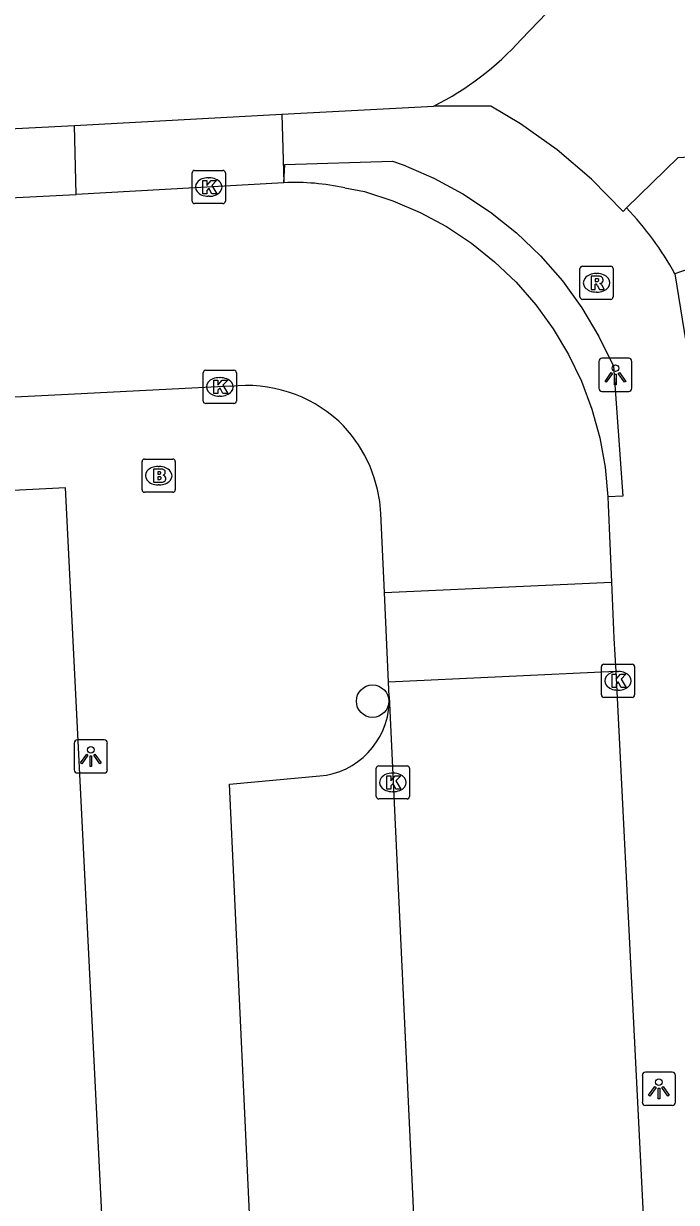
# Model space of a CAD drawing. Extents: x 161084 to 161928, y 385355 to 386522.
# Drawn here: x 161393.22 to 161412.88, y 386279.85 to 386315.36 of the extents above; entities that cross this region are included whole.
import ezdxf

# ---------------------------------------------------------------- set-up
doc = ezdxf.new("R2010")
doc.units = 0
for name, color, linetype in [('IMGEO_Boom', 7, 'Continuous'), ('IMGEO_Brandkraan', 7, 'Continuous'), ('IMGEO_Fietspad_gesloten', 7, 'Continuous'), ('IMGEO_Kolk', 7, 'Continuous'), ('IMGEO_Lichtpunt', 7, 'Continuous'), ('IMGEO_Rijbaan_lokaal_open', 7, 'Continuous'), ('IMGEO_Rioolput', 7, 'Continuous'), ('IMGEO_Voetpad_open', 7, 'Continuous')]:
    doc.layers.add(name, color=color, linetype=linetype)

msp = doc.modelspace()

# ---------------------------------------------------------------- linework, layer by layer
at = {"layer": 'IMGEO_Boom'}
msp.add_circle((161403.729, 386294.951), 0.489, dxfattribs=at)
at = {"layer": 'IMGEO_Brandkraan'}
for p, q in [((161396.786, 386301.318), (161396.786, 386302.17)), ((161396.861, 386302.244), (161397.713, 386302.244)), ((161397.274, 386302.024), (161397.299, 386302.024)), ((161397.787, 386302.17), (161397.787, 386301.318)), ((161397.713, 386301.244), (161396.861, 386301.244)), ((161397.297, 386301.464), (161397.272, 386301.464))]:
    msp.add_line(p, q, dxfattribs=at)
for points in [[(161396.786, 386301.318), (161396.786, 386302.17)], [(161396.861, 386302.244), (161397.713, 386302.244)], [(161397.134, 386301.944), (161397.134, 386301.544), (161397.347, 386301.544)], [(161397.365, 386301.944), (161397.134, 386301.944)], [(161397.787, 386302.17), (161397.787, 386301.318)], [(161397.313, 386301.863), (161397.259, 386301.863), (161397.259, 386301.787)], [(161397.259, 386301.787), (161397.312, 386301.787)], [(161397.321, 386301.711), (161397.259, 386301.711), (161397.259, 386301.63)], [(161397.259, 386301.63), (161397.321, 386301.63)], [(161397.713, 386301.244), (161396.861, 386301.244)]]:
    msp.add_lwpolyline(points, dxfattribs=at)
for centre, radius, start, end in [((161396.863, 386302.168), 0.0765, 91.552, 178.448), ((161396.863, 386302.168), 0.0765, 91.552, 178.448), ((161397.369, 386301.799), 0.145, 59.4692, 91.5367), ((161397.394, 386301.846), 0.0922, 285.5137, 58.1501), ((161397.711, 386302.168), 0.0765, 1.552, 88.448), ((161397.711, 386302.168), 0.0765, 1.552, 88.448), ((161397.314, 386301.825), 0.0379, 267.8285, 90.9355), ((161397.322, 386301.67), 0.0404, 269.8759, 90.5077), ((161397.353, 386301.795), 0.251, 268.6676, 293.5347), ((161397.399, 386301.654), 0.105, 301.3115, 78.989), ((161396.863, 386301.32), 0.0765, 181.552, 268.448), ((161396.863, 386301.32), 0.0765, 181.552, 268.448), ((161397.711, 386301.32), 0.0765, 271.552, 358.448), ((161397.711, 386301.32), 0.0765, 271.552, 358.448)]:
    msp.add_arc(centre, radius, start, end, dxfattribs=at)
for centre, major_axis, ratio, start_param, end_param in [((161397.273, 386301.744), (-0.387, 0.002), 0.722429, 4.712389, 7.853982), ((161397.298, 386301.744), (-0.39, 0.002), 0.717154, 1.570796, 4.712389)]:
    msp.add_ellipse(centre, major_axis=major_axis, ratio=ratio, start_param=start_param, end_param=end_param, dxfattribs=at)
at = {"layer": 'IMGEO_Fietspad_gesloten'}
msp.add_lwpolyline([(161544.986, 386315.062), (161542.763, 386314.862), (161524.991, 386313.954), (161502.712, 386312.843), (161500, 386312.709), (161484.037, 386311.922), (161465.522, 386310.997), (161444.331, 386309.926), (161422.323, 386308.836), (161416.541, 386308.553), (161415.343, 386308.426), (161414.548, 386308.317), (161413.765, 386308.138), (161413.002, 386307.889), (161412.836, 386307.825)], dxfattribs=at)
msp.add_arc((161404.39, 386303.142), 9.658, 29.0064, 43.6736, dxfattribs=at)
at = {"layer": 'IMGEO_Kolk'}
for p, q in [((161398.294, 386310.014), (161398.294, 386310.866)), ((161398.369, 386310.94), (161399.221, 386310.94)), ((161399.295, 386310.866), (161399.295, 386310.014)), ((161398.782, 386310.72), (161398.807, 386310.72)), ((161398.805, 386310.16), (161398.78, 386310.16)), ((161399.221, 386309.94), (161398.369, 386309.94)), ((161398.627, 386303.993), (161398.627, 386304.845)), ((161398.702, 386304.919), (161399.554, 386304.919)), ((161399.628, 386304.845), (161399.628, 386303.993)), ((161399.115, 386304.699), (161399.14, 386304.699)), ((161399.138, 386304.139), (161399.113, 386304.139)), ((161399.554, 386303.919), (161398.702, 386303.919)), ((161410.62, 386295.138), (161410.62, 386295.99)), ((161410.695, 386296.064), (161411.547, 386296.064)), ((161411.621, 386295.99), (161411.621, 386295.138)), ((161411.108, 386295.844), (161411.133, 386295.844)), ((161411.131, 386295.284), (161411.106, 386295.284)), ((161411.547, 386295.064), (161410.695, 386295.064)), ((161403.84, 386292.077), (161403.84, 386292.929)), ((161403.915, 386293.003), (161404.767, 386293.003)), ((161404.328, 386292.783), (161404.353, 386292.783)), ((161404.841, 386292.929), (161404.841, 386292.077)), ((161404.767, 386292.003), (161403.915, 386292.003)), ((161404.351, 386292.223), (161404.326, 386292.223))]:
    msp.add_line(p, q, dxfattribs=at)
for points in [[(161398.294, 386310.014), (161398.294, 386310.866)], [(161398.369, 386310.94), (161399.221, 386310.94)], [(161399.295, 386310.866), (161399.295, 386310.014)], [(161398.615, 386310.64), (161398.738, 386310.64), (161398.738, 386310.489), (161398.868, 386310.64), (161399.032, 386310.64), (161398.886, 386310.489), (161399.039, 386310.24), (161398.887, 386310.24), (161398.802, 386310.404), (161398.738, 386310.337), (161398.738, 386310.24), (161398.615, 386310.24), (161398.615, 386310.64)], [(161399.221, 386309.94), (161398.369, 386309.94)], [(161398.627, 386303.993), (161398.627, 386304.845)], [(161398.702, 386304.919), (161399.554, 386304.919)], [(161399.628, 386304.845), (161399.628, 386303.993)], [(161398.948, 386304.619), (161399.071, 386304.619), (161399.071, 386304.468), (161399.201, 386304.619), (161399.365, 386304.619), (161399.219, 386304.468), (161399.372, 386304.219), (161399.22, 386304.219), (161399.135, 386304.383), (161399.071, 386304.316), (161399.071, 386304.219), (161398.948, 386304.219), (161398.948, 386304.619)], [(161399.554, 386303.919), (161398.702, 386303.919)], [(161410.62, 386295.138), (161410.62, 386295.99)], [(161410.695, 386296.064), (161411.547, 386296.064)], [(161411.621, 386295.99), (161411.621, 386295.138)], [(161410.941, 386295.764), (161411.064, 386295.764), (161411.064, 386295.613), (161411.194, 386295.764), (161411.358, 386295.764), (161411.212, 386295.613), (161411.365, 386295.364), (161411.213, 386295.364), (161411.128, 386295.528), (161411.064, 386295.461), (161411.064, 386295.364), (161410.941, 386295.364), (161410.941, 386295.764)], [(161411.547, 386295.064), (161410.695, 386295.064)], [(161403.84, 386292.077), (161403.84, 386292.929)], [(161403.915, 386293.003), (161404.767, 386293.003)], [(161404.161, 386292.703), (161404.284, 386292.703), (161404.284, 386292.552), (161404.414, 386292.703), (161404.578, 386292.703), (161404.432, 386292.552), (161404.585, 386292.303), (161404.433, 386292.303), (161404.348, 386292.467), (161404.284, 386292.4), (161404.284, 386292.303), (161404.161, 386292.303), (161404.161, 386292.703)], [(161404.841, 386292.929), (161404.841, 386292.077)], [(161404.767, 386292.003), (161403.915, 386292.003)]]:
    msp.add_lwpolyline(points, dxfattribs=at)
for centre, start, end in [((161398.371, 386310.864), 91.552, 178.448), ((161398.371, 386310.864), 91.552, 178.448), ((161399.219, 386310.864), 1.552, 88.448), ((161399.219, 386310.864), 1.552, 88.448), ((161398.371, 386310.016), 181.552, 268.448), ((161398.371, 386310.016), 181.552, 268.448), ((161399.219, 386310.016), 271.552, 358.448), ((161399.219, 386310.016), 271.552, 358.448), ((161398.704, 386304.843), 91.552, 178.448), ((161398.704, 386304.843), 91.552, 178.448), ((161399.552, 386304.843), 1.552, 88.448), ((161399.552, 386304.843), 1.552, 88.448), ((161398.704, 386303.995), 181.552, 268.448), ((161398.704, 386303.995), 181.552, 268.448), ((161399.552, 386303.995), 271.552, 358.448), ((161399.552, 386303.995), 271.552, 358.448), ((161410.697, 386295.988), 91.552, 178.448), ((161410.697, 386295.988), 91.552, 178.448), ((161411.545, 386295.988), 1.552, 88.448), ((161411.545, 386295.988), 1.552, 88.448), ((161410.697, 386295.14), 181.552, 268.448), ((161410.697, 386295.14), 181.552, 268.448), ((161411.545, 386295.14), 271.552, 358.448), ((161411.545, 386295.14), 271.552, 358.448), ((161403.917, 386292.927), 91.552, 178.448), ((161403.917, 386292.927), 91.552, 178.448), ((161404.765, 386292.927), 1.552, 88.448), ((161404.765, 386292.927), 1.552, 88.448), ((161403.917, 386292.079), 181.552, 268.448), ((161403.917, 386292.079), 181.552, 268.448), ((161404.765, 386292.079), 271.552, 358.448), ((161404.765, 386292.079), 271.552, 358.448)]:
    msp.add_arc(centre, 0.0765, start, end, dxfattribs=at)
for centre, major_axis, ratio, start_param, end_param in [((161398.781, 386310.44), (-0.387, 0.002), 0.722429, 4.712389, 7.853982), ((161398.806, 386310.44), (-0.39, 0.002), 0.717154, 1.570796, 4.712389), ((161399.114, 386304.419), (-0.387, 0.002), 0.722429, 4.712389, 7.853982), ((161399.139, 386304.419), (-0.39, 0.002), 0.717154, 1.570796, 4.712389), ((161411.107, 386295.564), (-0.387, 0.002), 0.722429, 4.712389, 7.853982), ((161411.132, 386295.564), (-0.39, 0.002), 0.717154, 1.570796, 4.712389), ((161404.327, 386292.503), (-0.387, 0.002), 0.722429, 4.712389, 7.853982), ((161404.352, 386292.503), (-0.39, 0.002), 0.717154, 1.570796, 4.712389)]:
    msp.add_ellipse(centre, major_axis=major_axis, ratio=ratio, start_param=start_param, end_param=end_param, dxfattribs=at)
at = {"layer": 'IMGEO_Lichtpunt'}
for p, q in [((161410.543, 386305.185), (161410.543, 386304.378)), ((161410.543, 386305.185), (161410.543, 386304.378)), ((161411.445, 386305.28), (161410.637, 386305.28)), ((161411.445, 386305.28), (161410.637, 386305.28)), ((161411.539, 386304.378), (161411.539, 386305.185)), ((161411.539, 386304.378), (161411.539, 386305.185)), ((161410.637, 386304.284), (161411.445, 386304.284)), ((161410.637, 386304.284), (161411.445, 386304.284)), ((161395.646, 386293.783), (161394.838, 386293.783)), ((161395.646, 386293.783), (161394.838, 386293.783)), ((161394.744, 386293.688), (161394.744, 386292.881)), ((161394.744, 386293.688), (161394.744, 386292.881)), ((161395.74, 386292.881), (161395.74, 386293.688)), ((161395.74, 386292.881), (161395.74, 386293.688)), ((161394.838, 386292.787), (161395.646, 386292.787)), ((161394.838, 386292.787), (161395.646, 386292.787)), ((161411.854, 386283.675), (161411.854, 386282.868)), ((161411.854, 386283.675), (161411.854, 386282.868)), ((161412.756, 386283.77), (161411.948, 386283.77)), ((161412.756, 386283.77), (161411.948, 386283.77)), ((161412.85, 386282.868), (161412.85, 386283.675)), ((161412.85, 386282.868), (161412.85, 386283.675)), ((161411.948, 386282.774), (161412.756, 386282.774)), ((161411.948, 386282.774), (161412.756, 386282.774))]:
    msp.add_line(p, q, dxfattribs=at)
for points in [[(161410.917, 386304.849), (161410.956, 386304.821), (161410.768, 386304.559), (161410.73, 386304.586), (161410.917, 386304.849)], [(161411.019, 386304.801), (161411.066, 386304.801), (161411.066, 386304.479), (161411.019, 386304.479), (161411.019, 386304.801)], [(161411.129, 386304.821), (161411.167, 386304.848), (161411.354, 386304.586), (161411.315, 386304.558), (161411.129, 386304.821)], [(161395.118, 386293.352), (161395.157, 386293.324), (161394.969, 386293.062), (161394.931, 386293.089), (161395.118, 386293.352)], [(161395.22, 386293.304), (161395.267, 386293.304), (161395.267, 386292.982), (161395.22, 386292.982), (161395.22, 386293.304)], [(161395.33, 386293.324), (161395.368, 386293.351), (161395.555, 386293.089), (161395.516, 386293.061), (161395.33, 386293.324)], [(161412.228, 386283.339), (161412.267, 386283.311), (161412.079, 386283.049), (161412.041, 386283.076), (161412.228, 386283.339)], [(161412.33, 386283.291), (161412.377, 386283.291), (161412.377, 386282.969), (161412.33, 386282.969), (161412.33, 386283.291)], [(161412.44, 386283.311), (161412.478, 386283.338), (161412.665, 386283.076), (161412.626, 386283.048), (161412.44, 386283.311)]]:
    msp.add_lwpolyline(points, dxfattribs=at)
for centre in [(161411.042, 386304.983), (161395.243, 386293.486), (161412.353, 386283.473)]:
    msp.add_circle(centre, 0.0994, dxfattribs=at)
for centre, start, end in [((161410.637, 386305.185), 90, 180), ((161410.637, 386305.185), 90, 180), ((161411.445, 386305.185), 0, 90), ((161411.445, 386305.185), 0, 90), ((161410.637, 386304.378), 180, 270), ((161410.637, 386304.378), 180, 270), ((161411.445, 386304.378), 270, 0), ((161411.445, 386304.378), 270, 360), ((161394.838, 386293.688), 90, 180), ((161394.838, 386293.688), 90, 180), ((161395.646, 386293.688), 0, 90), ((161395.646, 386293.688), 0, 90), ((161394.838, 386292.881), 180, 270), ((161394.838, 386292.881), 180, 270), ((161395.646, 386292.881), 270, 0), ((161395.646, 386292.881), 270, 360), ((161411.948, 386283.675), 90, 180), ((161411.948, 386283.675), 90, 180), ((161412.756, 386283.675), 0, 90), ((161412.756, 386283.675), 0, 90), ((161411.948, 386282.868), 180, 270), ((161411.948, 386282.868), 180, 270), ((161412.756, 386282.868), 270, 0), ((161412.756, 386282.868), 270, 360)]:
    msp.add_arc(centre, 0.0946, start, end, dxfattribs=at)
at = {"layer": 'IMGEO_Rijbaan_lokaal_open'}
for points in [[(161408.207, 386314.889), (161412.848, 386319.728)], [(161411.375, 386309.811), (161411.277, 386309.705), (161410.327, 386310.676), (161409.293, 386311.558), (161408.185, 386312.345), (161407.289, 386312.88), (161405.574, 386312.877)], [(161411.375, 386309.811), (161412.933, 386311.331), (161417.073, 386311.567)], [(161401.058, 386310.57), (161394.803, 386310.211)], [(161402.894, 386310.415), (161403.489, 386310.308), (161404.341, 386310.029), (161405.166, 386309.674), (161405.956, 386309.248), (161406.704, 386308.752), (161407.405, 386308.191), (161408.053, 386307.571), (161408.643, 386306.894), (161409.17, 386306.168), (161409.631, 386305.397), (161410.02, 386304.589), (161410.336, 386303.749), (161410.576, 386302.884), (161410.737, 386302.001), (161410.819, 386301.107)], [(161371.275, 386309.027), (161394.803, 386310.211)], [(161399.46, 386304.436), (161394.358, 386304.18), (161371.543, 386303.037)], [(161404.087, 386298.22), (161403.976, 386300.606), (161403.943, 386300.97), (161403.878, 386301.33), (161403.781, 386301.683), (161403.653, 386302.025), (161403.494, 386302.355), (161403.307, 386302.669), (161403.093, 386302.966), (161402.853, 386303.242), (161402.709, 386303.383)], [(161410.819, 386301.107), (161410.826, 386300.863), (161410.926, 386298.539)], [(161404.087, 386298.22), (161410.926, 386298.539)], [(161410.926, 386298.539), (161410.998, 386296.85), (161411.052, 386295.842)], [(161404.213, 386295.523), (161404.087, 386298.22)], [(161411.052, 386295.842), (161404.213, 386295.523)], [(161404.233, 386295.09), (161404.213, 386295.523)], [(161411.052, 386295.842), (161413.26, 386251.899)], [(161404.233, 386295.09), (161405.023, 386278.177)]]:
    msp.add_lwpolyline(points, dxfattribs=at)
for centre, radius, start, end in [((161401.543, 386320.881), 8.961, 296.7303, 318.04), ((161401.381, 386303.44), 7.137, 77.7578, 92.591), ((161399.929, 386300.343), 4.119, 47.5519, 96.5332)]:
    msp.add_arc(centre, radius, start, end, dxfattribs=at)
at = {"layer": 'IMGEO_Rioolput'}
for p, q in [((161409.975, 386307.129), (161409.975, 386307.981)), ((161410.05, 386308.055), (161410.902, 386308.055)), ((161410.976, 386307.981), (161410.976, 386307.129)), ((161410.463, 386307.835), (161410.488, 386307.835)), ((161410.486, 386307.275), (161410.461, 386307.275)), ((161410.902, 386307.055), (161410.05, 386307.055))]:
    msp.add_line(p, q, dxfattribs=at)
for points in [[(161409.975, 386307.129), (161409.975, 386307.981)], [(161410.05, 386308.055), (161410.902, 386308.055)], [(161410.976, 386307.981), (161410.976, 386307.129)], [(161410.564, 386307.753), (161410.312, 386307.755), (161410.312, 386307.355)], [(161410.49, 386307.674), (161410.436, 386307.674), (161410.436, 386307.593)], [(161410.436, 386307.593), (161410.488, 386307.593)], [(161410.312, 386307.355), (161410.436, 386307.355), (161410.436, 386307.517), (161410.447, 386307.517)], [(161410.494, 386307.488), (161410.565, 386307.355), (161410.705, 386307.355), (161410.64, 386307.481)], [(161410.902, 386307.055), (161410.05, 386307.055)]]:
    msp.add_lwpolyline(points, dxfattribs=at)
for centre, radius, start, end in [((161410.052, 386307.979), 0.0765, 91.552, 178.448), ((161410.052, 386307.979), 0.0765, 91.552, 178.448), ((161410.9, 386307.979), 0.0765, 1.552, 88.448), ((161410.9, 386307.979), 0.0765, 1.552, 88.448), ((161410.472, 386307.782), 0.19, 274.7715, 282.9687), ((161410.496, 386307.578), 0.0964, 77.0061, 93.1865), ((161410.51, 386307.635), 0.0378, 276.6634, 79.6772), ((161410.563, 386307.643), 0.109, 350.3612, 89.416), ((161410.561, 386307.643), 0.112, 277.5842, 350.9817), ((161410.446, 386307.464), 0.0533, 26.0293, 88.6989), ((161410.545, 386307.428), 0.108, 29.5134, 73.7905), ((161410.052, 386307.131), 0.0765, 181.552, 268.448), ((161410.052, 386307.131), 0.0765, 181.552, 268.448), ((161410.9, 386307.131), 0.0765, 271.552, 358.448), ((161410.9, 386307.131), 0.0765, 271.552, 358.448)]:
    msp.add_arc(centre, radius, start, end, dxfattribs=at)
for centre, major_axis, ratio, start_param, end_param in [((161410.462, 386307.555), (-0.387, 0.002), 0.722429, 4.712389, 7.853982), ((161410.487, 386307.555), (-0.39, 0.002), 0.717154, 1.570796, 4.712389)]:
    msp.add_ellipse(centre, major_axis=major_axis, ratio=ratio, start_param=start_param, end_param=end_param, dxfattribs=at)
at = {"layer": 'IMGEO_Voetpad_open'}
for points in [[(161394.751, 386312.299), (161400.995, 386312.632)], [(161400.995, 386312.632), (161405.574, 386312.877)], [(161400.995, 386312.632), (161401.058, 386310.57)], [(161372.133, 386311.111), (161392.188, 386312.162), (161394.751, 386312.299)], [(161394.803, 386310.211), (161394.751, 386312.299)], [(161401.058, 386310.57), (161401.086, 386311.117), (161404.332, 386311.22), (161404.651, 386311.105), (161405.57, 386310.71), (161406.451, 386310.234), (161407.285, 386309.681), (161408.066, 386309.057), (161408.789, 386308.365), (161409.447, 386307.611), (161410.034, 386306.801), (161410.548, 386305.942), (161410.982, 386305.041), (161411.268, 386301.123), (161410.819, 386301.107)], [(161412.836, 386307.825), (161413.777, 386301.99)], [(161395.775, 386275.487), (161394.482, 386301.379), (161320.113, 386297.598), (161321.928, 386262.765)], [(161400.021, 386279.517), (161399.423, 386292.448), (161402.139, 386292.697), (161402.343, 386292.725), (161402.544, 386292.771), (161402.741, 386292.835), (161402.93, 386292.916), (161403.112, 386293.014), (161403.284, 386293.128), (161403.445, 386293.256), (161403.595, 386293.399), (161403.73, 386293.554), (161403.852, 386293.721), (161403.958, 386293.898), (161404.048, 386294.084), (161404.121, 386294.277), (161404.176, 386294.475), (161404.213, 386294.678), (161404.232, 386294.884), (161404.233, 386295.09)]]:
    msp.add_lwpolyline(points, dxfattribs=at)

doc.saveas('drawing.dxf')
